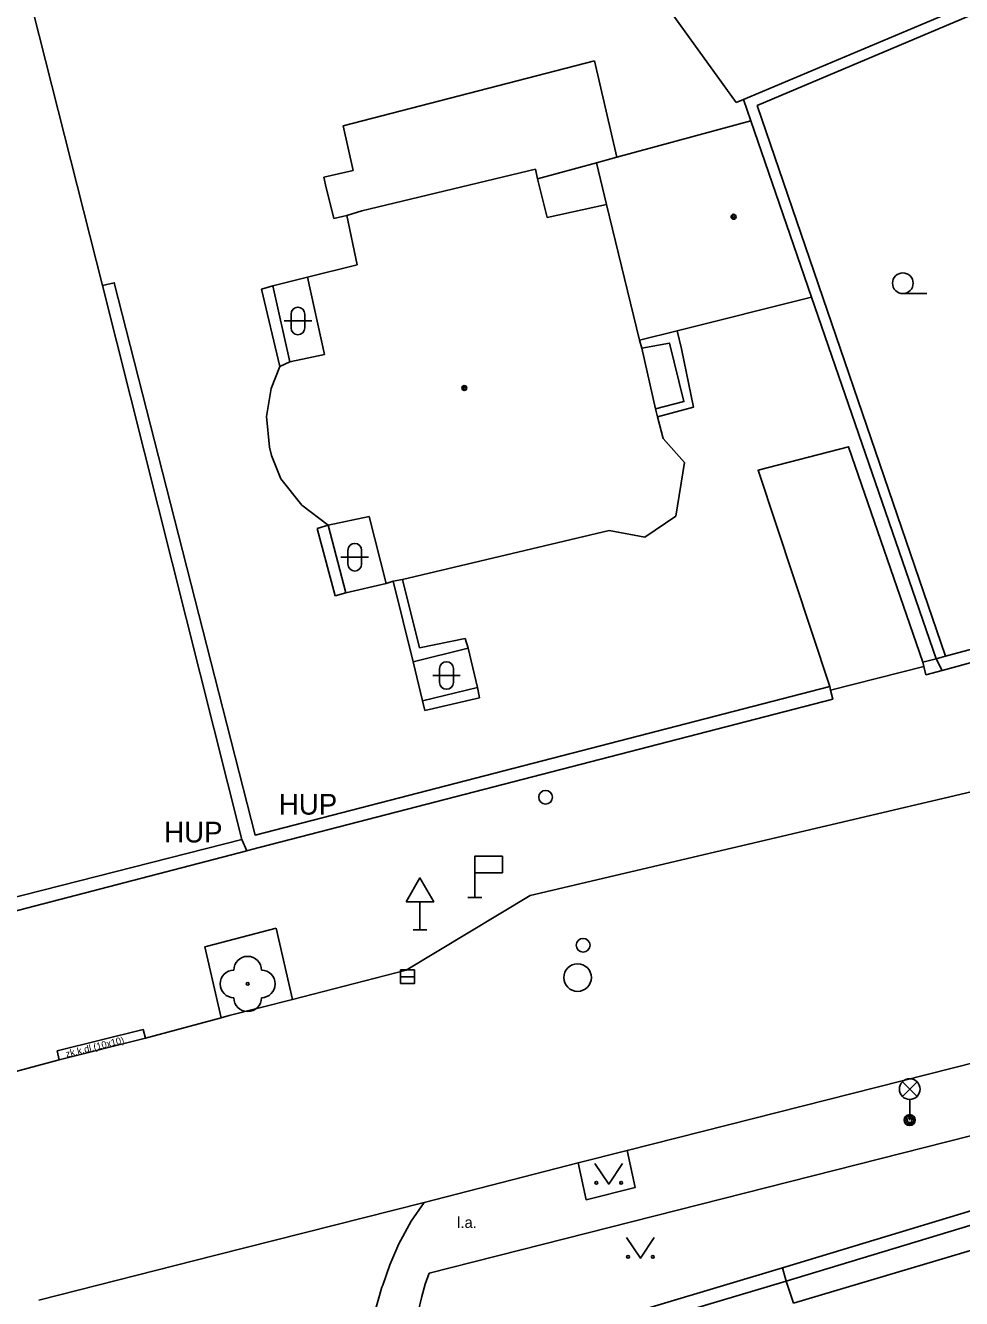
# Model space of a CAD drawing. Extents: x -600309 to -598967, y -1161267 to -1160292.
# Drawn here: x -599682.92 to -599648.96, y -1160599.57 to -1160553.4 of the extents above; entities that cross this region are included whole.
import ezdxf

# ---------------------------------------------------------------- set-up
doc = ezdxf.new("R2010")
doc.units = 0
for name, color, linetype in [('Level 10', 7, 'Continuous'), ('Level 11', 7, 'Continuous'), ('Level 22', 7, 'Continuous'), ('Level 27', 7, 'Continuous'), ('Level 28', 7, 'Continuous'), ('Level 33', 7, 'Continuous'), ('Level 34', 7, 'Continuous'), ('Level 36', 7, 'Continuous'), ('Level 39', 7, 'Continuous'), ('Level 40', 7, 'Continuous'), ('Level 42', 7, 'Continuous'), ('Level 5', 7, 'Continuous'), ('Level 51', 7, 'Continuous'), ('Level 7', 7, 'Continuous'), ('Level 8', 7, 'Continuous')]:
    doc.layers.add(name, color=color, linetype=linetype)

msp = doc.modelspace()

# ---------------------------------------------------------------- linework, layer by layer
at = {"layer": 'Level 10'}
for points in [[(-599631.82, -1160577.9099), (-599638.05, -1160579.54), (-599638.26, -1160579.55), (-599642.9, -1160579.85), (-599664.61, -1160584.95), (-599669.11, -1160587.6599), (-599673.23, -1160588.7199)], [(-599673.23, -1160588.7199), (-599675.53, -1160589.31), (-599675.82, -1160589.39)], [(-599675.82, -1160589.39), (-599678.57, -1160590.13)], [(-599684.28, -1160591.6), (-599681.7, -1160590.91), (-599678.57, -1160590.13)], [(-599647.49, -1160590.76), (-599661.09, -1160594.2)], [(-599655.06, -1160599.74), (-599632.82, -1160593.13), (-599628.23, -1160608.33), (-599650.38, -1160614.81)], [(-599661.09, -1160594.2), (-599662.87, -1160594.65)], [(-599662.87, -1160594.65), (-599668.46, -1160596.09)], [(-599670.41, -1160602.81), (-599670.461, -1160601.9342), (-599670.43, -1160601.11), (-599670.2578, -1160600.1054), (-599669.9912, -1160599.1619), (-599669.9619, -1160599.08), (-599669.699, -1160598.3465), (-599669.37, -1160597.59), (-599668.9243, -1160596.7653), (-599668.46, -1160596.09)]]:
    msp.add_lwpolyline(points, dxfattribs=at)
at = {"layer": 'Level 11'}
for points in [[(-599674.36, -1160562.9699), (-599673.95, -1160562.85)], [(-599673.95, -1160562.85), (-599672.69, -1160562.53)], [(-599673.95, -1160562.85), (-599673.33, -1160565.6)], [(-599673.69, -1160565.77), (-599674.36, -1160562.9699)], [(-599659.28, -1160564.48), (-599659.12, -1160565.13)], [(-599660.06, -1160567.3), (-599659.03, -1160567.04), (-599659.56, -1160564.92), (-599660.56, -1160565.11)], [(-599659.12, -1160565.13), (-599658.69, -1160567.24)], [(-599658.69, -1160567.24), (-599659.99, -1160567.59)], [(-599650.37, -1160576.49), (-599653.06, -1160568.68), (-599656.34, -1160569.53), (-599653.74, -1160577.37)], [(-599672.34, -1160571.64), (-599671.94, -1160571.52)], [(-599671.68, -1160574.09), (-599672.34, -1160571.64)], [(-599671.94, -1160571.52), (-599671.3, -1160573.98)], [(-599668.86, -1160576.48), (-599669.58, -1160573.55)], [(-599669.24, -1160573.5), (-599668.62, -1160575.9699)], [(-599671.3, -1160573.98), (-599671.68, -1160574.09)], [(-599669.83, -1160573.64), (-599671.3, -1160573.98)], [(-599668.62, -1160575.9699), (-599666.9699, -1160575.63)], [(-599666.9699, -1160575.63), (-599666.86, -1160575.98)], [(-599668.86, -1160576.48), (-599666.86, -1160575.98)], [(-599666.86, -1160575.98), (-599666.52, -1160577.4099)], [(-599668.52, -1160577.9), (-599668.86, -1160576.48)], [(-599666.52, -1160577.4099), (-599668.52, -1160577.9)], [(-599666.52, -1160577.4099), (-599666.45, -1160577.79)], [(-599668.43, -1160578.25), (-599668.52, -1160577.9)], [(-599666.45, -1160577.79), (-599668.43, -1160578.25)], [(-599675.82, -1160589.39), (-599676.42, -1160586.82), (-599676.3209, -1160586.794), (-599673.83, -1160586.14)], [(-599673.83, -1160586.14), (-599673.23, -1160588.7199)], [(-599625.27, -1160587.74), (-599635.57, -1160590.36), (-599668.28, -1160598.65)], [(-599681.77, -1160590.59), (-599678.65, -1160589.81)], [(-599678.65, -1160589.81), (-599678.57, -1160590.13)], [(-599681.7, -1160590.91), (-599681.77, -1160590.59)], [(-599631.46, -1160592.73), (-599631.74, -1160591.79), (-599655.32, -1160598.94)], [(-599661.09, -1160594.2), (-599660.8, -1160595.54), (-599662.58, -1160595.99), (-599662.87, -1160594.65)], [(-599682.44, -1160599.63), (-599676.06, -1160598.01), (-599668.46, -1160596.09)], [(-599655.46, -1160598.46), (-599668.78, -1160602.44)], [(-599668.28, -1160598.65), (-599668.4252, -1160599.0515), (-599668.54, -1160599.5), (-599668.6794, -1160600.0538), (-599668.78, -1160600.7), (-599668.8072, -1160601.1222), (-599668.81, -1160601.6), (-599668.78, -1160602.44)], [(-599668.64, -1160602.9099), (-599655.32, -1160598.94)]]:
    msp.add_lwpolyline(points, dxfattribs=at)
at = {"layer": 'Level 22'}
msp.add_circle((-599674.86, -1160588.1599), 0.05, dxfattribs=at)
for centre, start, end in [((-599674.86, -1160587.6599), 0, 180), ((-599675.36, -1160588.1599), 90, 270), ((-599674.36, -1160588.1599), 270, 90), ((-599674.86, -1160588.6599), 180, 0)]:
    msp.add_arc(centre, 0.5, start, end, dxfattribs=at)
at = {"layer": 'Level 27'}
msp.add_line((-599669.31, -1160587.9), (-599668.81, -1160587.9), dxfattribs=at)
msp.add_lwpolyline([(-599669.31, -1160588.15), (-599668.81, -1160588.15), (-599668.81, -1160587.65), (-599669.31, -1160587.65)], close=True, dxfattribs=at)
msp.add_circle((-599662.89, -1160587.93), 0.5, dxfattribs=at)
at = {"layer": 'Level 28'}
for centre in [(-599664.05, -1160581.39), (-599662.69, -1160586.76)]:
    msp.add_circle(centre, 0.25, dxfattribs=at)
at = {"layer": 'Level 33'}
for p, q in [((-599651.105, -1160592.24), (-599650.575, -1160591.71)), ((-599651.105, -1160591.71), (-599650.575, -1160592.24)), ((-599650.84, -1160592.35), (-599650.84, -1160593.1))]:
    msp.add_line(p, q, dxfattribs=at)
for centre, radius in [((-599650.84, -1160591.975), 0.375), ((-599650.84, -1160593.1), 0.2), ((-599650.84, -1160593.1), 0.1445), ((-599650.84, -1160593.1), 0.0876)]:
    msp.add_circle(centre, radius, dxfattribs=at)
at = {"layer": 'Level 34'}
for p, q in [((-599666.62, -1160584.13), (-599666.62, -1160585.03)), ((-599666.87, -1160585.03), (-599666.37, -1160585.03)), ((-599668.61, -1160585.182), (-599668.61, -1160586.2)), ((-599668.86, -1160586.2), (-599668.36, -1160586.2))]:
    msp.add_line(p, q, dxfattribs=at)
for points in [[(-599666.62, -1160584.13), (-599665.62, -1160584.13), (-599665.62, -1160583.53), (-599666.62, -1160583.53)], [(-599669.11, -1160585.182), (-599668.11, -1160585.182), (-599668.61, -1160584.316)]]:
    msp.add_lwpolyline(points, close=True, dxfattribs=at)
at = {"layer": 'Level 36'}
for p, q in [((-599651.09, -1160563.125), (-599650.215, -1160563.125)), ((-599673.286, -1160563.866), (-599673.286, -1160564.366)), ((-599672.786, -1160563.866), (-599672.786, -1160564.366)), ((-599673.536, -1160564.116), (-599672.536, -1160564.116)), ((-599671.2259, -1160572.436), (-599671.2259, -1160572.936)), ((-599670.7259, -1160572.436), (-599670.7259, -1160572.936)), ((-599671.4759, -1160572.686), (-599670.4759, -1160572.686)), ((-599667.896, -1160576.726), (-599667.896, -1160577.226)), ((-599667.396, -1160576.726), (-599667.396, -1160577.226)), ((-599668.146, -1160576.976), (-599667.146, -1160576.976))]:
    msp.add_line(p, q, dxfattribs=at)
for points in [[(-599662.26, -1160594.67), (-599661.76, -1160595.42), (-599661.26, -1160594.67)], [(-599661.11, -1160597.36), (-599660.61, -1160598.11), (-599660.11, -1160597.36)]]:
    msp.add_lwpolyline(points, dxfattribs=at)
for centre, radius in [((-599651.0901, -1160562.7499), 0.375), ((-599662.2102, -1160595.3698), 0.05), ((-599661.3108, -1160595.3698), 0.05), ((-599661.0602, -1160598.0598), 0.05), ((-599660.1608, -1160598.0598), 0.05)]:
    msp.add_circle(centre, radius, dxfattribs=at)
for centre, start, end in [((-599673.0357, -1160563.8663), 0, 180), ((-599673.0357, -1160564.3663), 180, 0), ((-599670.9756, -1160572.4363), 0, 180), ((-599670.9756, -1160572.9363), 180, 0), ((-599667.6457, -1160576.7263), 0, 180), ((-599667.6457, -1160577.2263), 180, 0)]:
    msp.add_arc(centre, 0.25, start, end, dxfattribs=at)
at = {"layer": 'Level 39'}
for centre, radius in [((-599657.23, -1160560.34), 0.09), ((-599657.23, -1160560.34), 0.0398), ((-599667, -1160566.55), 0.09), ((-599667, -1160566.55), 0.0398)]:
    msp.add_circle(centre, radius, dxfattribs=at)
at = {"layer": 'Level 5'}
for points in [[(-599656.6, -1160556.86), (-599661.4699, -1160558.18)], [(-599654.4, -1160563.26), (-599656.6, -1160556.86)], [(-599662.21, -1160558.38), (-599661.4699, -1160558.18)], [(-599670.7199, -1160560.13), (-599664.42, -1160558.61)], [(-599664.42, -1160558.61), (-599664.35, -1160558.96)], [(-599662.21, -1160558.38), (-599661.84, -1160559.89)], [(-599664.35, -1160558.96), (-599663.99, -1160560.37)], [(-599671.26, -1160560.29), (-599670.7199, -1160560.13)], [(-599663.99, -1160560.37), (-599661.84, -1160559.89)], [(-599661.84, -1160559.89), (-599660.64, -1160564.82)], [(-599670.89, -1160562.08), (-599671.26, -1160560.29)], [(-599672.69, -1160562.53), (-599670.89, -1160562.08)], [(-599672.07, -1160565.34), (-599672.69, -1160562.53)], [(-599659.28, -1160564.48), (-599654.4, -1160563.26)], [(-599660.64, -1160564.82), (-599659.28, -1160564.48)], [(-599660.64, -1160564.82), (-599660.56, -1160565.11)], [(-599660.56, -1160565.11), (-599660.06, -1160567.3)], [(-599673.69, -1160565.77), (-599673.33, -1160565.6)], [(-599673.33, -1160565.6), (-599672.07, -1160565.34)], [(-599674.01, -1160566.57), (-599673.69, -1160565.77)], [(-599674.18, -1160567.58), (-599674.01, -1160566.57)], [(-599660.06, -1160567.3), (-599659.99, -1160567.59)], [(-599674.07, -1160568.69), (-599674.18, -1160567.58)], [(-599659.99, -1160567.59), (-599659.78, -1160568.38)], [(-599659.78, -1160568.38), (-599659.01, -1160569.25)], [(-599673.99, -1160569), (-599674.07, -1160568.69)], [(-599673.6599, -1160569.84), (-599673.99, -1160569)], [(-599659.01, -1160569.25), (-599659.32, -1160571.2)], [(-599672.9, -1160570.8), (-599673.6599, -1160569.84)], [(-599671.94, -1160571.52), (-599672.9, -1160570.8)], [(-599670.45, -1160571.21), (-599671.94, -1160571.52)], [(-599669.83, -1160573.64), (-599670.45, -1160571.21)], [(-599659.32, -1160571.2), (-599660.45, -1160571.96)], [(-599661.74, -1160571.7199), (-599669.24, -1160573.5)], [(-599660.45, -1160571.96), (-599661.74, -1160571.7199)], [(-599669.58, -1160573.55), (-599669.83, -1160573.64)], [(-599669.24, -1160573.5), (-599669.58, -1160573.55)], [(-599631.54, -1160591.21), (-599655.46, -1160598.46)], [(-599655.46, -1160598.46), (-599655.32, -1160598.94)], [(-599655.32, -1160598.94), (-599655.06, -1160599.74)]]:
    msp.add_lwpolyline(points, dxfattribs=at)
at = {"layer": 'Level 51'}
for points in [[(-599680.09, -1160524.39), (-599657.14, -1160556.19)], [(-599680.13, -1160562.83), (-599688.19, -1160531.04)], [(-599671.39, -1160557.04), (-599662.28, -1160554.68)], [(-599662.28, -1160554.68), (-599661.4699, -1160558.18)], [(-599657.14, -1160556.19), (-599656.87, -1160556.09)], [(-599671.03, -1160558.6599), (-599671.39, -1160557.04)], [(-599672.1, -1160558.9), (-599671.03, -1160558.6599)], [(-599662.21, -1160558.38), (-599664.35, -1160558.96)], [(-599672.04, -1160559.18), (-599672.1, -1160558.9)], [(-599671.74, -1160560.4), (-599672.04, -1160559.18)], [(-599671.26, -1160560.29), (-599671.74, -1160560.4)]]:
    msp.add_lwpolyline(points, dxfattribs=at)
at = {"layer": 'Level 7'}
for points in [[(-599656.87, -1160556.09), (-599642.1599, -1160549.88)], [(-599649.54, -1160576.28), (-599656.37, -1160556.31), (-599642.09, -1160550.26)], [(-599656.6, -1160556.86), (-599656.87, -1160556.09)], [(-599653.71, -1160577.51), (-599653.74, -1160577.37), (-599674.59, -1160582.76), (-599679.7, -1160562.73), (-599680.13, -1160562.83)], [(-599675.07, -1160582.92), (-599680.13, -1160562.83)], [(-599649.88, -1160576.37), (-599654.4, -1160563.26)], [(-599649.6599, -1160576.8), (-599638.52, -1160573.75), (-599638.58, -1160573.52)], [(-599638.58, -1160573.52), (-599638.63, -1160573.35), (-599649.54, -1160576.28)], [(-599649.54, -1160576.28), (-599649.88, -1160576.37)], [(-599649.88, -1160576.37), (-599650.37, -1160576.49)], [(-599650.37, -1160576.49), (-599650.33, -1160576.65)], [(-599650.33, -1160576.65), (-599650.25, -1160576.95), (-599649.6599, -1160576.8)], [(-599649.6599, -1160576.8), (-599649.88, -1160576.37)], [(-599674.89, -1160583.33), (-599674.7228, -1160583.2868), (-599653.63, -1160577.83), (-599653.71, -1160577.51)], [(-599675.07, -1160582.92), (-599692.19, -1160587.27)], [(-599674.89, -1160583.33), (-599675.07, -1160582.92)], [(-599693.21, -1160588.1), (-599674.89, -1160583.33)]]:
    msp.add_lwpolyline(points, dxfattribs=at)
at = {"layer": 'Level 8'}
msp.add_lwpolyline([(-599653.71, -1160577.51), (-599650.33, -1160576.65)], dxfattribs=at)

# ---------------------------------------------------------------- texts
at = {"layer": 'Level 40'}
msp.add_text('zk.k.dl.(10x10)', height=0.25, rotation=13.99, dxfattribs=at).set_placement((-599681.43, -1160590.83))
msp.add_text('l.a.', height=0.4, dxfattribs=at).set_placement((-599667.26, -1160597.01))
at = {"layer": 'Level 42'}
for p in [(-599673.73, -1160582.02), (-599673.73, -1160582.02), (-599677.89, -1160583.03), (-599677.89, -1160583.03)]:
    msp.add_text('HUP', height=0.75, dxfattribs=at).set_placement(p)

doc.saveas('drawing.dxf')
